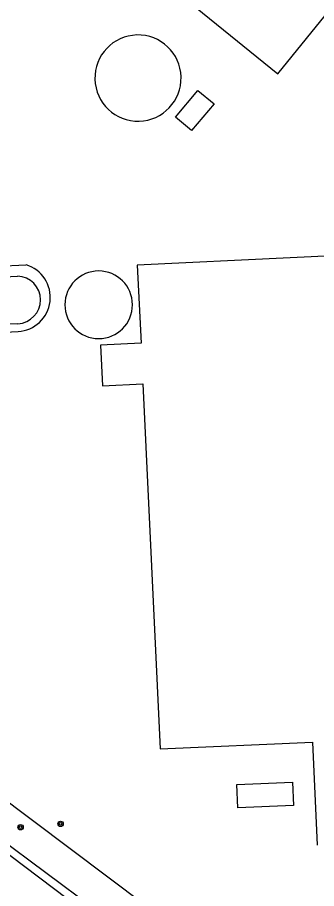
# Model space of a CAD drawing. Extents: x 126000 to 131009, y 393000 to 395500.
# Drawn here: x 130758.9 to 130803.2, y 393729.8 to 393858.6 of the extents above; entities that cross this region are included whole.
import ezdxf

# ---------------------------------------------------------------- set-up
doc = ezdxf.new("R2010")
doc.units = 0
for name, color, linetype in [('gg-afsc-hekwerk', 7, 'Continuous'), ('gg-bbg-gedigitaliseerde bijgebouw', 7, 'Continuous'), ('gg-bbg-hoofdgebouw', 7, 'Continuous'), ('gg-bbg-luifel en loopbrug', 7, 'Continuous'), ('gg-bbg-opslagtank', 7, 'Continuous'), ('gg-knt-verharding', 7, 'Continuous'), ('gg-knt-verharding nz', 7, 'Continuous'), ('gg-kntw-bovenkant insteek waterloop', 7, 'Continuous'), ('gg-kntw-waterlijn', 7, 'Continuous'), ('gt-symb-boom', 7, 'Continuous')]:
    doc.layers.add(name, color=color, linetype=linetype)

# ---------------------------------------------------------------- blocks, each defined once
blk = doc.blocks.new('gt0-BOOM')
at = {"layer": 'gt-symb-boom'}
for radius in [0.4, 0.2]:
    blk.add_circle((0, 0), radius, dxfattribs=at)

msp = doc.modelspace()

# ---------------------------------------------------------------- linework, layer by layer
at = {"layer": 'gg-afsc-hekwerk'}
msp.add_lwpolyline([(130783.44, 393723.07), (130749.91, 393748.2), (130749.13, 393749.04)], dxfattribs=at)
at = {"layer": 'gg-bbg-gedigitaliseerde bijgebouw'}
msp.add_lwpolyline([(130782.29, 393843.89), (130785.6, 393847.86), (130787.99, 393845.87), (130784.68, 393841.9), (130782.29, 393843.89)], dxfattribs=at)
at = {"layer": 'gg-bbg-hoofdgebouw'}
for points in [[(130775.36, 393930.73), (130744.76, 393892.98), (130797.45, 393850.28), (130831.2, 393891.92), (130817.52, 393903), (130825.06, 393909.41), (130828.4, 393905.48), (130836.55, 393912.42), (130837.32, 393911.52), (130840.69, 393914.38)], [(130912.51, 393828.52), (130776.64, 393821.98), (130777.19, 393810.43), (130771.19, 393810.14)], [(130771.19, 393810.14), (130771.48, 393804.15), (130777.46, 393804.42), (130780.01, 393750.43), (130802.57, 393751.42), (130803.26, 393736.2)]]:
    msp.add_lwpolyline(points, dxfattribs=at)
at = {"layer": 'gg-bbg-luifel en loopbrug'}
msp.add_lwpolyline([(130799.77, 393742.05), (130791.54, 393741.72), (130791.38, 393745.16), (130799.63, 393745.5), (130799.77, 393742.05)], dxfattribs=at)
at = {"layer": 'gg-bbg-opslagtank'}
for centre, radius, start, end in [((130776.74, 393849.67), 6.38, 1.522, 181.522), ((130776.74, 393849.67), 6.38, 181.522, 1.522), ((130770.92, 393816.13), 5, 0.0057, 179.9943), ((130770.92, 393816.13), 5, 180.0057, 359.9943)]:
    msp.add_arc(centre, radius, start, end, dxfattribs=at)
at = {"layer": 'gg-knt-verharding'}
msp.add_line((130775.97, 393722.53), (130745.6, 393745.03), dxfattribs=at)
at = {"layer": 'gg-knt-verharding nz'}
msp.add_line((130633.6, 393827.89), (130898.38, 393629.14), dxfattribs=at)
at = {"layer": 'gg-kntw-bovenkant insteek waterloop'}
msp.add_line((130712.25, 393819.97), (130760.16, 393822.03), dxfattribs=at)
msp.add_lwpolyline([(130742.26, 393768.6), (130740.72, 393799.09), (130741.02, 393801.1), (130741.88, 393800.47), (130748.6, 393809.64), (130747.71, 393810.3), (130748.37, 393811.19), (130750.02, 393811.71), (130758.98, 393812.18)], dxfattribs=at)
msp.add_arc((130758.73, 393817.21), 5.03, 272.902, 73.4326, dxfattribs=at)
at = {"layer": 'gg-kntw-waterlijn'}
for p, q in [((130711.83, 393818.07), (130758.89, 393820.37)), ((130758.94, 393813.33), (130749.58, 393813.01))]:
    msp.add_line(p, q, dxfattribs=at)
msp.add_arc((130758.79, 393816.85), 3.52, 272.5224, 88.292, dxfattribs=at)

# ---------------------------------------------------------------- block references
at = {"layer": 'gt-symb-boom'}
for p in [(130765.28, 393739.33), (130759.36, 393738.83)]:
    msp.add_blockref('gt0-BOOM', p, dxfattribs=at)

doc.saveas('drawing.dxf')
